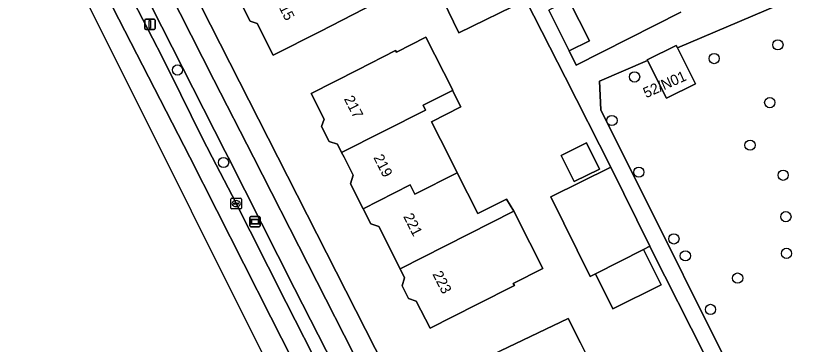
# Model space of a CAD drawing. Extents: x 162344 to 162869, y 381217 to 381818.
# Drawn here: x 162418.6 to 162493.3, y 381482.2 to 381513.5 of the extents above; entities that cross this region are included whole.
import ezdxf

# ---------------------------------------------------------------- set-up
doc = ezdxf.new("R2010")
doc.units = 0
for name, color, linetype in [('IMGEO_Berm_open', 7, 'Continuous'), ('IMGEO_Boom', 7, 'Continuous'), ('IMGEO_Erf', 7, 'Continuous'), ('IMGEO_Fietspad_open', 7, 'Continuous'), ('IMGEO_Groenvoorziening', 7, 'Continuous'), ('IMGEO_Hek', 7, 'Continuous'), ('IMGEO_Kolk', 7, 'Continuous'), ('IMGEO_Lichtmast', 7, 'Continuous'), ('IMGEO_Pand', 7, 'Continuous'), ('IMGEO_Pand_nummerreeks', 7, 'Continuous'), ('IMGEO_Parkeervlak_open', 7, 'Continuous'), ('IMGEO_Rijbaan_regionaal_gesloten', 7, 'Continuous'), ('IMGEO_Voetpad_open', 7, 'Continuous'), ('IMGEO_Wegwijzer', 7, 'Continuous')]:
    doc.layers.add(name, color=color, linetype=linetype)

msp = doc.modelspace()

# ---------------------------------------------------------------- linework, layer by layer
at = {"layer": 'IMGEO_Berm_open'}
for points in [[(162424.679, 381527.923), (162421.176, 381534.828), (162419.988, 381534.171), (162420.29, 381533.582), (162422.698, 381528.784), (162423.461, 381527.291), (162427.946, 381518.514), (162432.557, 381509.562), (162434.333, 381505.984), (162436.324, 381501.971), (162437.342, 381500), (162439.222, 381496.36), (162444.379, 381486.155), (162447.777, 381479.473), (162450.881, 381473.37), (162458.433, 381458.526), (162461.732, 381451.927), (162465.212, 381444.966), (162471.76, 381432.148), (162475.125, 381425.517), (162477.842, 381420.165), (162482.572, 381410.845), (162488.593, 381398.901), (162491.213, 381393.798)], [(162479.042, 381420.737), (162476.371, 381426.111), (162469.637, 381439.248), (162462.98, 381452.545), (162461.625, 381455.252), (162453.003, 381472.242), (162452.042, 381474.115), (162448.969, 381480.106), (162445.183, 381487.485), (162438.839, 381500), (162438.556, 381500.561), (162435.485, 381506.617), (162424.679, 381527.923)]]:
    msp.add_lwpolyline(points, dxfattribs=at)
at = {"layer": 'IMGEO_Boom'}
for centre in [(162491.26, 381510.72), (162485.182, 381509.408), (162434.024, 381508.321), (162477.595, 381507.659), (162490.479, 381505.21), (162475.438, 381503.505), (162488.601, 381501.156), (162438.417, 381499.506), (162478.001, 381498.584), (162491.76, 381498.288), (162492.019, 381494.341), (162481.342, 381492.223), (162492.078, 381490.845), (162482.434, 381490.609), (162487.42, 381488.486), (162484.83, 381485.501)]:
    msp.add_circle(centre, 0.489, dxfattribs=at)
at = {"layer": 'IMGEO_Erf'}
for points in [[(162364.764, 381654.894), (162443.597, 381500), (162466.79, 381454.429)], [(162456.07, 381516.371), (162447.611, 381511.99), (162443.154, 381509.722), (162441.614, 381512.747), (162440.945, 381512.965), (162440.247, 381514.338)], [(162484.24, 381481.274), (162479.248, 381491.116), (162479.051, 381491.515), (162478.449, 381491.21), (162478.643, 381490.817), (162480.12, 381487.832), (162475.513, 381485.553), (162473.863, 381488.888), (162473.348, 381488.653), (162469.598, 381496.232), (162475.317, 381499.062), (162470.963, 381507.639), (162469.516, 381510.504), (162467.239, 381515.015), (162460.857, 381511.863), (162459.338, 381514.938)], [(162471.343, 381514.994), (162473.29, 381511.1), (162471.359, 381510.134), (162472.033, 381508.787), (162481.996, 381513.829)], [(162464.815, 381481.546), (162471.258, 381484.626), (162472.431, 381482.309), (162474.066, 381479.08)]]:
    msp.add_lwpolyline(points, dxfattribs=at)
for points in [[(162451.219, 381508.348), (162454.819, 381510.169), (162454.893, 381510.023), (162457.705, 381511.446), (162460.264, 381506.386), (162460.229, 381506.369), (162461.021, 381504.802), (162458.224, 381503.386), (162459.937, 381500), (162460.686, 381498.521), (162462.656, 381494.628), (162465.387, 381496.01), (162466.077, 381494.864), (162467.607, 381491.843), (162468.845, 381489.399), (162466.036, 381487.977), (162466.136, 381487.779), (162462.554, 381485.966), (162458.093, 381483.707), (162456.789, 381486.284), (162456.046, 381486.527), (162455.426, 381487.753), (162455.676, 381488.518), (162455.242, 381489.376), (162453.207, 381493.397), (162452.444, 381493.647), (162451.71, 381495.096), (162450.501, 381497.485), (162450.764, 381498.287), (162449.897, 381500), (162449.669, 381500.45), (162449.27, 381501.238), (162448.489, 381501.494), (162447.761, 381502.933), (162447.994, 381503.644), (162446.757, 381506.09)], [(162473.015, 381501.364), (162474.249, 381498.868), (162471.845, 381497.678), (162470.61, 381500.174)]]:
    msp.add_lwpolyline(points, close=True, dxfattribs=at)
at = {"layer": 'IMGEO_Fietspad_open'}
msp.add_lwpolyline([(162400.899, 381574.731), (162407.33, 381562.188), (162410.306, 381556.355), (162410.613, 381555.784), (162419.362, 381538.403), (162421.176, 381534.828), (162424.679, 381527.923), (162435.485, 381506.617), (162438.556, 381500.561), (162438.839, 381500), (162445.183, 381487.485), (162448.969, 381480.106), (162452.042, 381474.115), (162453.003, 381472.242), (162461.625, 381455.252), (162462.98, 381452.545), (162464.953, 381453.521), (162456.812, 381469.521), (162441.265, 381500), (162437.491, 381507.399), (162427.81, 381526.456)], dxfattribs=at)
at = {"layer": 'IMGEO_Groenvoorziening'}
msp.add_lwpolyline([(162508.217, 381521.986), (162491.115, 381514.642), (162491.203, 381514.467), (162481.691, 381510.428), (162483.392, 381506.996), (162480.623, 381505.624), (162478.842, 381509.219), (162474.241, 381507.266), (162474.364, 381504.517), (162490.097, 381473.002)], dxfattribs=at)
at = {"layer": 'IMGEO_Hek'}
msp.add_lwpolyline([(162474.241, 381507.266), (162474.364, 381504.517), (162490.097, 381473.002)], dxfattribs=at)
at = {"layer": 'IMGEO_Kolk'}
for p, q in [((162439.112, 381495.163), (162439.112, 381496.015)), ((162439.187, 381496.089), (162440.039, 381496.089)), ((162439.6, 381495.869), (162439.625, 381495.869)), ((162440.113, 381496.015), (162440.113, 381495.163)), ((162440.039, 381495.089), (162439.187, 381495.089)), ((162439.371, 381495.583), (162439.371, 381495.595)), ((162439.809, 381495.546), (162439.411, 381495.546)), ((162439.414, 381495.632), (162439.812, 381495.632)), ((162439.623, 381495.309), (162439.598, 381495.309)), ((162439.855, 381495.595), (162439.855, 381495.583))]:
    msp.add_line(p, q, dxfattribs=at)
for points in [[(162439.112, 381495.163), (162439.112, 381496.015)], [(162439.187, 381496.089), (162440.039, 381496.089)], [(162440.113, 381496.015), (162440.113, 381495.163)], [(162440.039, 381495.089), (162439.187, 381495.089)]]:
    msp.add_lwpolyline(points, dxfattribs=at)
for centre, radius, start, end in [((162439.189, 381496.013), 0.0765, 91.55205, 178.44795), ((162439.189, 381496.013), 0.0765, 91.55205, 178.44795), ((162440.037, 381496.013), 0.0765, 1.55205, 88.44795), ((162440.037, 381496.013), 0.0765, 1.55205, 88.44795), ((162439.189, 381495.165), 0.0765, 181.55205, 268.44795), ((162439.189, 381495.165), 0.0765, 181.55205, 268.44795), ((162439.411, 381495.592), 0.0403, 85.87752, 175.75265), ((162439.408, 381495.582), 0.0366, 178.93798, 274.71019), ((162439.812, 381495.589), 0.043, 264.86636, 352.45326), ((162439.816, 381495.594), 0.0386, 1.73085, 96.63898), ((162440.037, 381495.165), 0.0765, 271.55205, 358.44795), ((162440.037, 381495.165), 0.0765, 271.55205, 358.44795)]:
    msp.add_arc(centre, radius, start, end, dxfattribs=at)
for centre, major_axis, ratio, start_param, end_param in [((162439.599, 381495.589), (-0.387, 0.002), 0.722429, 4.712389, 7.853982), ((162439.624, 381495.589), (-0.39, 0.002), 0.717154, 1.570796, 4.712389)]:
    msp.add_ellipse(centre, major_axis=major_axis, ratio=ratio, start_param=start_param, end_param=end_param, dxfattribs=at)
at = {"layer": 'IMGEO_Lichtmast'}
for p, q in [((162430.893, 381512.269), (162430.893, 381513.069)), ((162430.893, 381513.069), (162430.893, 381512.269)), ((162430.993, 381513.169), (162431.783, 381513.169)), ((162431.783, 381513.169), (162430.993, 381513.169)), ((162431.883, 381513.069), (162431.883, 381512.269)), ((162431.883, 381512.269), (162431.883, 381513.069)), ((162431.783, 381512.169), (162430.993, 381512.169)), ((162430.993, 381512.169), (162431.783, 381512.169))]:
    msp.add_line(p, q, dxfattribs=at)
msp.add_lwpolyline([(162431.313, 381513.044), (162431.463, 381513.044), (162431.463, 381512.294), (162431.313, 381512.294), (162431.313, 381513.044)], dxfattribs=at)
for centre, start, end in [((162430.993, 381513.069), 90, 180), ((162430.993, 381513.069), 90, 180), ((162431.783, 381513.069), 0, 90), ((162431.783, 381513.069), 360, 90), ((162430.993, 381512.269), 180, 270), ((162430.993, 381512.269), 180, 270), ((162431.783, 381512.269), 270, 0), ((162431.783, 381512.269), 270, 0)]:
    msp.add_arc(centre, 0.1, start, end, dxfattribs=at)
at = {"layer": 'IMGEO_Pand'}
for points in [[(162454.602, 381519.257), (162449.803, 381516.816), (162448.368, 381519.636), (162448.308, 381519.755), (162440.181, 381515.627), (162440.477, 381515.046), (162440.247, 381514.338), (162440.945, 381512.965), (162441.614, 381512.747), (162443.154, 381509.722), (162447.611, 381511.99), (162456.07, 381516.371)], [(162467.239, 381515.015), (162465.693, 381518.077), (162460.907, 381515.713), (162459.338, 381514.938), (162460.857, 381511.863)], [(162469.416, 381514.019), (162471.359, 381510.134), (162473.29, 381511.1), (162471.343, 381514.994)], [(162460.229, 381506.369), (162460.264, 381506.386), (162457.705, 381511.446), (162454.893, 381510.023), (162454.819, 381510.169), (162451.219, 381508.348), (162446.757, 381506.09), (162447.994, 381503.644), (162447.761, 381502.933), (162448.489, 381501.494), (162449.27, 381501.238), (162449.669, 381500.45), (162457.663, 381504.5), (162457.433, 381504.954)], [(162478.842, 381509.219), (162480.623, 381505.624), (162483.392, 381506.996), (162481.691, 381510.428), (162481.571, 381510.67), (162478.803, 381509.298)], [(162458.224, 381503.386), (162461.021, 381504.802), (162460.229, 381506.369), (162457.433, 381504.954), (162457.663, 381504.5), (162449.669, 381500.45), (162449.897, 381500), (162450.764, 381498.287), (162450.501, 381497.485), (162451.71, 381495.096), (162456.199, 381497.37), (162456.65, 381496.476), (162460.686, 381498.521), (162459.937, 381500)], [(162473.015, 381501.364), (162470.61, 381500.174), (162471.845, 381497.678), (162474.249, 381498.868)], [(162475.317, 381499.062), (162469.598, 381496.232), (162473.348, 381488.653), (162473.863, 381488.888), (162478.449, 381491.21), (162479.051, 381491.515)], [(162466.077, 381494.864), (162465.387, 381496.01), (162462.656, 381494.628), (162460.686, 381498.521), (162456.65, 381496.476), (162456.199, 381497.37), (162451.71, 381495.096), (162452.444, 381493.647), (162453.207, 381493.397), (162455.242, 381489.376)], [(162466.077, 381494.864), (162455.242, 381489.376), (162455.676, 381488.518), (162455.426, 381487.753), (162456.046, 381486.527), (162456.789, 381486.284), (162458.093, 381483.707), (162462.554, 381485.966), (162466.136, 381487.779), (162466.036, 381487.977), (162468.845, 381489.399), (162467.607, 381491.843)], [(162478.643, 381490.817), (162478.449, 381491.21), (162473.863, 381488.888), (162475.513, 381485.553), (162480.12, 381487.832)], [(162463.225, 381473.639), (162474.066, 381479.08), (162472.431, 381482.309), (162471.258, 381484.626), (162464.815, 381481.546), (162460.354, 381479.287), (162461.627, 381476.772), (162461.387, 381476.041), (162462.063, 381474.706), (162462.809, 381474.462)]]:
    msp.add_lwpolyline(points, close=True, dxfattribs=at)
at = {"layer": 'IMGEO_Parkeervlak_open'}
msp.add_lwpolyline([(162447.777, 381479.473), (162444.379, 381486.155), (162439.222, 381496.36), (162437.342, 381500), (162436.324, 381501.971), (162434.333, 381505.984), (162432.557, 381509.562), (162427.946, 381518.514), (162423.461, 381527.291), (162422.698, 381528.784), (162420.29, 381533.582), (162419.988, 381534.171), (162419.506, 381535.112), (162418.813, 381534.719), (162426.042, 381517.985), (162427.322, 381515.351), (162435.196, 381500), (162442.935, 381484.761), (162452.163, 381466.562)], dxfattribs=at)
at = {"layer": 'IMGEO_Rijbaan_regionaal_gesloten'}
for points in [[(162353.085, 381658.958), (162357.948, 381648.399), (162379.464, 381606.233), (162388.83, 381587.88), (162458.544, 381448.405), (162487.336, 381390.854)], [(162475.708, 381420.227), (162467.623, 381435.981), (162460.044, 381451.092), (162459.288, 381452.598), (162452.163, 381466.562), (162442.935, 381484.761), (162435.196, 381500), (162427.322, 381515.351), (162426.042, 381517.985), (162418.813, 381534.719), (162419.506, 381535.112), (162413.534, 381546.833), (162409.049, 381555.709), (162408.71, 381556.396), (162406.049, 381561.587), (162402.557, 381568.4), (162396.915, 381579.56)]]:
    msp.add_lwpolyline(points, dxfattribs=at)
at = {"layer": 'IMGEO_Voetpad_open'}
for points in [[(162362.948, 381654.184), (162366.42, 381647.346), (162373.547, 381633.19), (162382.229, 381616.136), (162390.519, 381599.747), (162395.607, 381589.625), (162403.109, 381574.937), (162411.637, 381558.14), (162419.849, 381541.928), (162427.81, 381526.456), (162437.491, 381507.399), (162441.265, 381500), (162456.812, 381469.521), (162464.953, 381453.521), (162466.79, 381454.429), (162443.597, 381500), (162364.764, 381654.894)], [(162437.424, 381573.954), (162439.413, 381570.046), (162440.071, 381568.694), (162442.964, 381562.844), (162449.101, 381550.78), (162451.378, 381546.131), (162452.935, 381542.95), (162455.496, 381537.907), (162455.636, 381537.978), (162457.257, 381534.774), (162463.228, 381522.956), (162464.846, 381519.754), (162465.693, 381518.077), (162467.239, 381515.015), (162469.516, 381510.504), (162470.963, 381507.639), (162475.317, 381499.062), (162479.051, 381491.515), (162479.248, 381491.116), (162484.24, 381481.274)], [(162490.097, 381473.002), (162474.364, 381504.517), (162474.241, 381507.266), (162478.842, 381509.219), (162478.803, 381509.298), (162481.571, 381510.67), (162481.691, 381510.428), (162491.203, 381514.467)], [(162481.996, 381513.829), (162472.033, 381508.787), (162471.359, 381510.134), (162469.416, 381514.019)]]:
    msp.add_lwpolyline(points, dxfattribs=at)
at = {"layer": 'IMGEO_Wegwijzer'}
for p, q in [((162440.915, 381493.469), (162440.915, 381494.269)), ((162440.915, 381494.269), (162440.915, 381493.469)), ((162441.015, 381494.369), (162441.805, 381494.369)), ((162441.805, 381494.369), (162441.015, 381494.369)), ((162441.905, 381494.269), (162441.905, 381493.469)), ((162441.905, 381493.469), (162441.905, 381494.269)), ((162441.805, 381493.369), (162441.015, 381493.369)), ((162441.015, 381493.369), (162441.805, 381493.369))]:
    msp.add_line(p, q, dxfattribs=at)
for points in [[(162441.016, 381494.101), (162441.804, 381494.101), (162441.804, 381493.637), (162441.016, 381493.637), (162441.016, 381494.101)], [(162441.081, 381494.036), (162441.081, 381493.702), (162441.739, 381493.702), (162441.739, 381494.036), (162441.081, 381494.036)]]:
    msp.add_lwpolyline(points, dxfattribs=at)
for centre, start, end in [((162441.015, 381494.269), 90, 180), ((162441.015, 381494.269), 90, 180), ((162441.805, 381494.269), 0, 90), ((162441.805, 381494.269), 360, 90), ((162441.015, 381493.469), 180, 270), ((162441.015, 381493.469), 180, 270), ((162441.805, 381493.469), 270, 0), ((162441.805, 381493.469), 270, 0)]:
    msp.add_arc(centre, 0.1, start, end, dxfattribs=at)

# ---------------------------------------------------------------- texts
at = {"layer": 'IMGEO_Pand_nummerreeks'}
for s, rotation, p in [('215', 296.92308, (162443.337, 381514.925)), ('52/N01', 23.96249, (162478.69, 381505.626)), ('217', 297.30696, (162449.863, 381505.57)), ('219', 296.86005, (162452.675, 381499.984)), ('221', 296.8602, (162455.518, 381494.368)), ('223', 296.8602, (162458.301, 381488.873))]:
    msp.add_text(s, height=1, rotation=rotation, dxfattribs=at).set_placement(p)

doc.saveas('drawing.dxf')
